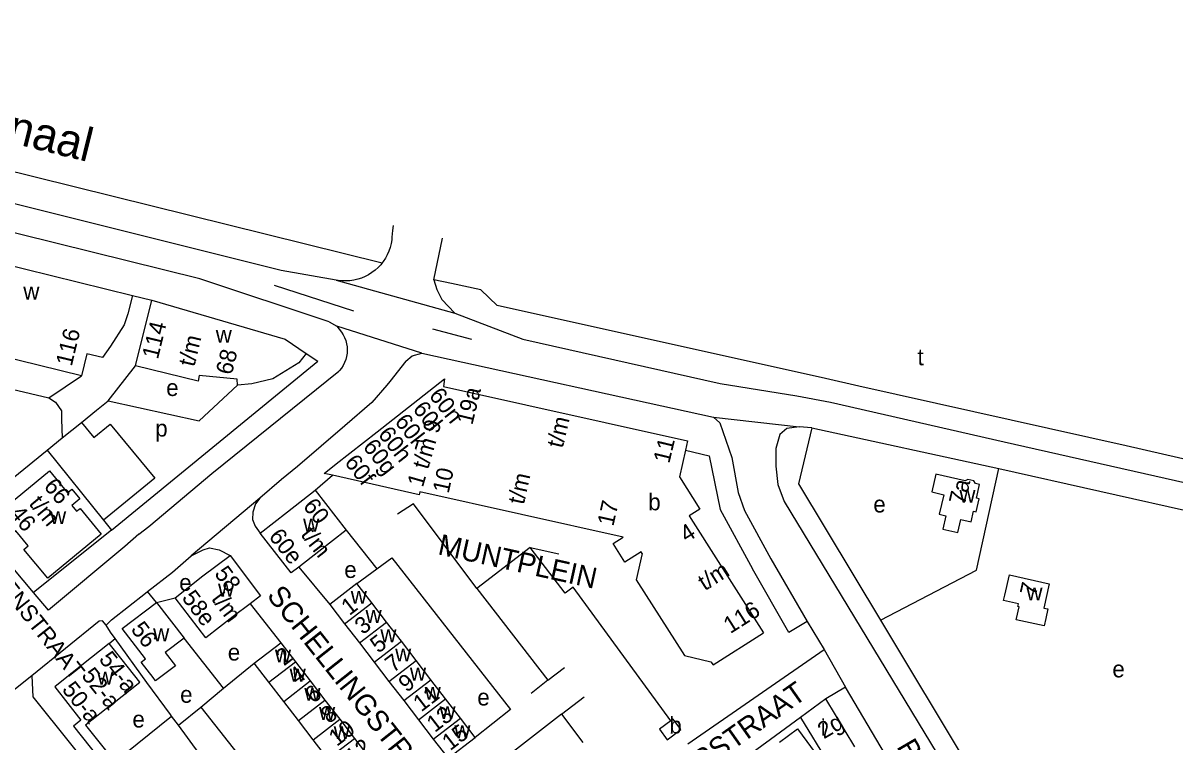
# Model space of a CAD drawing. Extents: x 161141 to 163125, y 381621 to 383200.
# Drawn here: x 162076.7 to 162353, y 382970.4 to 383142.8 of the extents above; entities that cross this region are included whole.
import ezdxf

# ---------------------------------------------------------------- set-up
doc = ezdxf.new("R2010")
doc.units = 0
for name, color, linetype in [('BLT_Basislijn', 7, 'Continuous'), ('BLT_Bebouwing', 7, 'Continuous'), ('BLT_Centroide', 7, 'Continuous'), ('BLT_Huisnummer', 7, 'Continuous'), ('BLT_Huisnummer_ tussenligend', 7, 'Continuous'), ('BLT_Huisnummer_reeks', 7, 'Continuous'), ('BLT_Onderverdeling_panden', 7, 'Continuous'), ('BLT_Straatnaam', 7, 'Continuous'), ('BLT_Vlakafsluiter', 7, 'Continuous'), ('BLT_Waternaam_spoorwegen', 7, 'Continuous')]:
    doc.layers.add(name, color=color, linetype=linetype)

msp = doc.modelspace()

# ---------------------------------------------------------------- linework, layer by layer
at = {"layer": 'BLT_Basislijn'}
for p, q in [((161930.08, 383142.85), (162162.91, 383085.35)), ((162136.96, 383079.97), (162156.01, 383073.78)), ((162103.01, 383077.48), (162107.64, 383076.36)), ((162174.95, 383069.47), (162184.32, 383067.03)), ((162097.98, 383021.17), (162147.45, 383061.69)), ((162144.63, 383063.59), (162147.45, 383061.69)), ((162172.36, 383063.61), (162242.31, 383048.33)), ((162082.93, 383052.93), (162090.75, 383058.21)), ((162086.13, 383043.3), (162090.75, 383047.05)), ((162265.93, 383045.71), (162262.76, 383032.26)), ((162265.93, 383045.71), (162310.78, 383035.95)), ((162082.54, 383040.38), (162096.03, 383023.61)), ((162146.79, 383030.75), (162150.93, 383034.36)), ((162310.78, 383035.95), (162390, 383018.18)), ((162262.76, 383032.26), (162282.42, 382999.59)), ((162096.03, 383023.61), (162097.98, 383021.17)), ((162097.98, 383021.17), (162079.29, 383006.24)), ((162154.24, 383021.21), (162161.63, 383011.91)), ((162198.33, 383016.99), (162185.55, 383007.18)), ((162198.33, 383016.99), (162205.22, 383015.48)), ((162142.87, 383012.32), (162150.32, 383003.34)), ((162156.83, 383008.35), (162161.63, 383011.91)), ((162161.63, 383011.91), (162165.18, 383014.53)), ((162260.41, 382996.64), (162251.65, 383011.9)), ((162108.72, 383003.87), (162106.58, 383006.49)), ((162185.55, 383007.18), (162202.61, 382985.16)), ((162108.72, 383003.87), (162113.21, 383004.96)), ((162131.22, 383003.54), (162138.58, 382994.18)), ((162264.76, 382999.28), (162260.41, 382996.64)), ((162264.76, 382999.28), (162268.84, 382992.52)), ((162282.42, 382999.59), (162324.26, 382929.9)), ((162124.85, 382983.26), (162115.38, 382995.31)), ((162097.36, 382993.96), (162098.8, 382995.2)), ((162236.22, 382969.95), (162268.84, 382992.52)), ((162124.85, 382983.26), (162132.21, 382989.29)), ((162202.61, 382985.16), (162206.63, 382988.23)), ((162202.61, 382985.16), (162198.64, 382982.04)), ((162119.35, 382978.75), (162124.85, 382983.26)), ((162114.01, 382974.38), (162119.35, 382978.75)), ((162205.92, 382977.08), (162211.33, 382981.22)), ((162098.79, 382965.63), (162112.37, 382976.59)), ((162114.01, 382974.38), (162112.37, 382976.59)), ((162205.92, 382977.08), (162183.15, 382959.45)), ((162205.92, 382977.08), (162210.97, 382970.21)), ((162263.22, 382976.25), (162226.07, 382949.13))]:
    msp.add_line(p, q, dxfattribs=at)
for points in [[(162151.84, 383081.16), (162138.64, 383083.46), (162062.11, 383102.59)], [(162150.16, 383071.14), (162119.18, 383081.51), (162049.96, 383098.62)], [(162165.54, 383094.28), (162165.36, 383093.06), (162165.21, 383091.51), (162165.18, 383090.86)], [(162165.18, 383090.86), (162165.02, 383089.93), (162164.79, 383089.01), (162164.48, 383088.11), (162164.1, 383087.24), (162163.64, 383086.41), (162163.12, 383085.62), (162162.91, 383085.35)], [(162175.29, 383081.27), (162177.38, 383091.23)], [(162162.91, 383085.35), (162162.53, 383084.87), (162161.88, 383084.18), (162161.18, 383083.54), (162160.42, 383082.97), (162159.62, 383082.46), (162158.78, 383082.02), (162157.9, 383081.66), (162157, 383081.36), (162156.07, 383081.15), (162155.13, 383081.02), (162154.18, 383080.96), (162153.24, 383080.98), (162152.29, 383081.09), (162151.84, 383081.16)], [(162175.29, 383081.27), (162176.01, 383078.92), (162177.15, 383076.53), (162180.29, 383073.28)], [(162269.19, 383057.55), (162190.43, 383075.05), (162186.53, 383078.88), (162179.52, 383080.4), (162175.29, 383081.27)], [(162180.29, 383073.28), (162196.59, 383067.03), (162243.96, 383056.38)], [(162150.16, 383071.14), (162152, 383070.1)], [(162152, 383070.1), (162153.1, 383068.72), (162153.51, 383068.07), (162153.86, 383067.38), (162154.13, 383066.66), (162154.33, 383065.92), (162154.44, 383065.16), (162154.48, 383064.39), (162154.44, 383063.62), (162154.32, 383062.86), (162154.12, 383062.12), (162153.84, 383061.4), (162153.5, 383060.71), (162153.08, 383060.07), (162152.6, 383059.47), (162152.5, 383059.36)], [(162021.59, 383067.42), (162082.93, 383052.93)], [(162168.53, 383061.69), (162164.69, 383056.82), (162163.99, 383055.97)], [(162168.53, 383061.69), (162170.08, 383063.04), (162172.36, 383063.61)], [(162097.17, 383052.24), (162103.74, 383060.63)], [(162104.5, 383020.21), (162106.88, 383022.04), (162121.99, 383034.74), (162152.5, 383059.36)], [(162243.96, 383056.38), (162262.34, 383053.41), (162270.4, 383051.88), (162312.03, 383042.39), (162389.3, 383024.91)], [(162277.19, 383055.77), (162269.19, 383057.55)], [(162097.17, 383052.24), (162118.98, 383047.45), (162128.19, 383055.97)], [(162163.99, 383055.97), (162160.39, 383051.82), (162153.88, 383046.24), (162142.56, 383036.47)], [(162415.93, 383024.27), (162341.3, 383041.41), (162277.19, 383055.77)], [(162082.93, 383052.93), (162084.5, 383051.87), (162085.98, 383049.81), (162085.98, 383047.74), (162086.13, 383043.3)], [(162090.75, 383047.05), (162094.38, 383050), (162097.17, 383052.24)], [(162242.31, 383048.33), (162243.89, 383046.91), (162246.74, 383038.62), (162248.24, 383030.25), (162249.74, 383025.9), (162256.05, 383014.29), (162264.76, 382999.28)], [(162090.75, 383047.05), (162093.71, 383043.45), (162097.65, 383046.62), (162108.32, 383033.65), (162096.03, 383023.61)], [(162262.85, 383045.98), (162259.9, 383045.56), (162258.23, 383044.11), (162257.26, 383040.76), (162257.26, 383036.54), (162257.79, 383032.17), (162259.31, 383028.04), (162320.39, 382927.33)], [(162265.93, 383045.71), (162262.85, 383045.98)], [(162082.54, 383040.38), (162086.13, 383043.3)], [(162079.29, 383006.24), (162063.54, 383024.97), (162082.54, 383040.38)], [(162235.62, 383040.4), (162241.28, 383039.03)], [(162241.28, 383039.03), (162243.91, 383026.16), (162251.65, 383011.9)], [(162142.56, 383036.47), (162138.76, 383033.3), (162133.56, 383028.87)], [(162282.42, 382999.59), (162305.42, 383011.57), (162310.78, 383035.95)], [(162133.56, 383028.87), (162132.51, 383027.48), (162131.86, 383025.51), (162131.79, 383023.77), (162132.39, 383022.18), (162133.62, 383020.46)], [(162185.55, 383007.18), (162170.35, 383027.47), (162166.51, 383024.99)], [(162104.5, 383020.21), (162101.15, 383017.3)], [(162101.15, 383017.3), (162082.84, 383002.02), (162079.29, 383006.24)], [(162106.58, 383006.49), (162112.55, 383011.14), (162117.04, 383015.01)], [(162117.04, 383015.01), (162119.94, 383016.5), (162121.45, 383016.93), (162123.81, 383016.5), (162126.45, 383015.11)], [(162232.11, 382975.46), (162208.71, 383007.52), (162206.74, 383006.08), (162198.33, 383016.99)], [(162165.18, 383014.53), (162193.67, 382978.15), (162185.19, 382971.47)], [(162096.68, 382998.39), (162097.94, 382999.7), (162106.1, 383006.11), (162106.58, 383006.49)], [(162096.68, 382998.39), (162095.81, 382999.4), (162095.01, 382999.34), (162078.89, 382986.26)], [(162098.8, 382995.2), (162097.68, 382996.75), (162096.68, 382998.39)], [(162112.37, 382976.59), (162112.09, 382976.95), (162106.44, 382984.66), (162098.8, 382995.2)], [(162078.89, 382986.26), (162079.12, 382981.19), (162141.72, 382903.05), (162144.33, 382902.98), (162163.54, 382918.51)], [(162273.99, 382983.54), (162269.28, 382980.74)], [(162307.99, 382926.03), (162273.99, 382983.54)], [(162119.35, 382978.75), (162148.02, 382942.41), (162160.41, 382952.54)], [(162148.78, 382936.95), (162148.4, 382936.64), (162146.31, 382935.04), (162145.46, 382934.64), (162145.05, 382934.68), (162119.01, 382967.64), (162114.01, 382974.38)]]:
    msp.add_lwpolyline(points, dxfattribs=at)
at = {"layer": 'BLT_Bebouwing'}
for p, q in [((162055.46, 383089.21), (162103.01, 383077.48)), ((162090.75, 383058.21), (162050.29, 383068.19)), ((162161.65, 383044.76), (162177.84, 383057.46)), ((162151.85, 383037.08), (162161.65, 383044.76)), ((162235.62, 383040.4), (162234.18, 383033.94)), ((162302.71, 383032.98), (162295.65, 383034.63)), ((162303.31, 383033.35), (162302.71, 383032.98)), ((162304.74, 383033.02), (162303.31, 383033.35)), ((162305.14, 383032.4), (162304.74, 383033.02)), ((162306.15, 383032.16), (162305.14, 383032.4)), ((162305.38, 383028.86), (162306.15, 383032.16)), ((162140.2, 383025.6), (162146.79, 383030.75)), ((162146.79, 383030.75), (162154.24, 383021.21)), ((162305.34, 383025.61), (162306.07, 383028.7)), ((162306.07, 383028.7), (162305.38, 383028.86)), ((162304.12, 383023.18), (162304.72, 383025.75)), ((162304.72, 383025.75), (162305.34, 383025.61)), ((162133.62, 383020.46), (162140.2, 383025.6)), ((162237.45, 383023.08), (162254.3, 382996.53)), ((162296.48, 383024.99), (162298.08, 383024.62)), ((162298.08, 383024.62), (162297.34, 383021.45)), ((162300.93, 383020.61), (162301.66, 383023.76)), ((162301.66, 383023.76), (162304.12, 383023.18)), ((162154.24, 383021.21), (162147.65, 383016.07)), ((162297.34, 383021.45), (162300.93, 383020.61)), ((162119.87, 383010.19), (162126.45, 383015.11)), ((162147.65, 383016.07), (162142.87, 383012.32)), ((162113.21, 383004.96), (162119.87, 383010.19)), ((162156.83, 383008.35), (162150.32, 383003.34)), ((162160.37, 383003.74), (162156.83, 383008.35)), ((162131.22, 383003.54), (162127.13, 383000.48)), ((162163.92, 382999.13), (162160.37, 383003.74)), ((162150.32, 383003.34), (162153.86, 382998.73)), ((162153.86, 382998.73), (162157.41, 382994.12)), ((162167.47, 382994.52), (162163.92, 382999.13)), ((162097.36, 382993.96), (162090.84, 382988.77)), ((162132.21, 382989.29), (162138.58, 382994.18)), ((162138.58, 382994.18), (162142.1, 382989.59)), ((162157.41, 382994.12), (162160.95, 382989.51)), ((162171.01, 382989.91), (162167.47, 382994.52)), ((162174.56, 382985.3), (162171.01, 382989.91)), ((162135.73, 382984.7), (162132.21, 382989.29)), ((162142.1, 382989.59), (162145.63, 382985)), ((162160.95, 382989.51), (162164.5, 382984.9)), ((162139.26, 382980.11), (162135.73, 382984.7)), ((162145.63, 382985), (162149.15, 382980.4)), ((162164.5, 382984.9), (162168.04, 382980.29)), ((162178.1, 382980.69), (162174.56, 382985.3)), ((162142.78, 382975.51), (162139.26, 382980.11)), ((162149.15, 382980.4), (162152.68, 382975.81)), ((162168.04, 382980.29), (162171.59, 382975.68)), ((162181.65, 382976.08), (162178.1, 382980.69)), ((162185.19, 382971.47), (162181.65, 382976.08)), ((162146.31, 382970.92), (162142.78, 382975.51)), ((162152.68, 382975.81), (162156.2, 382971.22)), ((162171.59, 382975.68), (162175.14, 382971.07)), ((162232.11, 382975.46), (162229.35, 382973.43)), ((162232.65, 382975.85), (162232.11, 382975.46)), ((162234.53, 382973.4), (162232.65, 382975.85)), ((162149.83, 382966.33), (162146.31, 382970.92)), ((162156.2, 382971.22), (162159.73, 382966.62)), ((162175.14, 382971.07), (162178.68, 382966.46)), ((162178.68, 382966.46), (162185.19, 382971.47))]:
    msp.add_line(p, q, dxfattribs=at)
for points in [[(162103.01, 383077.48), (162101.9, 383073.06), (162101.01, 383070.48), (162097.71, 383065.35), (162095.78, 383062.59), (162092.04, 383063.45), (162090.75, 383058.21)], [(162103.74, 383060.63), (162107.64, 383076.36)], [(162107.64, 383076.36), (162139.59, 383067), (162144.63, 383063.59)], [(162144.63, 383063.59), (162142.85, 383061.3), (162136.66, 383057.47), (162131.65, 383056.29), (162128.19, 383055.97)], [(162128.19, 383055.97), (162128.06, 383057.38), (162119.01, 383058.27), (162118.75, 383056.93), (162103.74, 383060.63)], [(162177.84, 383057.46), (162177.56, 383055.68), (162236.1, 383042.59), (162235.62, 383040.4)], [(162150.93, 383034.36), (162148.96, 383034.8), (162151.85, 383037.08)], [(162225.2, 383015.59), (162224.97, 383015.96), (162221.11, 383013.51), (162218.29, 383017.95), (162220.7, 383019.48), (162171.9, 383030.4), (162171.71, 383029.63), (162150.93, 383034.36)], [(162234.18, 383033.94), (162239.09, 383026.26), (162236.49, 383024.6), (162237.45, 383023.08)], [(162295.65, 383034.63), (162294.66, 383030.37), (162297.58, 383029.69), (162296.48, 383024.99)], [(162142.87, 383012.32), (162141.07, 383010.92), (162133.62, 383020.46)], [(162126.45, 383015.11), (162133.71, 383005.41), (162131.22, 383003.54)], [(162225.2, 383015.59), (162223.82, 383009.28), (162235.35, 382991.09), (162241.67, 382989.6), (162242.23, 382988.9), (162254.3, 382996.53)], [(162322.01, 383000), (162321.6, 382998.2), (162314.96, 382999.71), (162315.03, 383000), (162315.66, 383002.78), (162315.33, 383002.85), (162315.47, 383003.48), (162311.91, 383004.29), (162312.2, 383005.59), (162313.31, 383010.46), (162322.86, 383008.29), (162321.55, 383002.51), (162322.53, 383002.29), (162322.01, 383000)], [(162115.38, 382995.31), (162110.85, 382991.84), (162113.27, 382988.65), (162108.51, 382985.05), (162107.92, 382985.83), (162105.1, 382989.51), (162106.12, 382990.3), (162100.54, 382997.57), (162108.72, 383003.87)], [(162108.72, 383003.87), (162115.38, 382995.31)], [(162127.13, 383000.48), (162120.59, 382995.36), (162113.21, 383004.96)], [(162098.2, 382979.54), (162104.72, 382984.74), (162100.48, 382990.05), (162097.36, 382993.96)], [(162090.84, 382988.77), (162084.33, 382983.57), (162090.64, 382975.62), (162088.83, 382974.16), (162096.87, 382964.1)], [(162098.2, 382979.54), (162091.76, 382974.41), (162098.79, 382965.63)], [(162269.28, 382980.74), (162263.22, 382976.25)], [(162276.23, 382969.2), (162269.28, 382980.74)], [(162263.22, 382976.25), (162269.8, 382965.33)], [(162229.35, 382973.43), (162231.23, 382970.92), (162234.53, 382973.4)], [(162258.15, 382970.3), (162262.49, 382973.49), (162267.8, 382966.28), (162263.46, 382963.08)]]:
    msp.add_lwpolyline(points, dxfattribs=at)
msp.add_lwpolyline([(162083.06, 383035.39), (162087.39, 383030.15), (162088.46, 383031.04), (162090.39, 383028.7), (162088.46, 383027.11), (162089.59, 383025.73), (162090.41, 383026.41), (162095.49, 383020.26), (162082.65, 383009.65), (162076.96, 383016.54), (162078.01, 383017.4), (162075.01, 383021.02), (162074.02, 383020.2), (162070.99, 383023.88), (162074.24, 383026.56), (162073.48, 383027.48)], close=True, dxfattribs=at)
at = {"layer": 'BLT_Onderverdeling_panden'}
for p, q in [((162153.86, 382998.73), (162160.37, 383003.74)), ((162157.41, 382994.12), (162163.92, 382999.13)), ((162160.95, 382989.51), (162167.47, 382994.52)), ((162164.5, 382984.9), (162171.01, 382989.91)), ((162135.73, 382984.7), (162142.1, 382989.59)), ((162139.26, 382980.11), (162145.63, 382985)), ((162168.04, 382980.29), (162174.56, 382985.3)), ((162142.78, 382975.51), (162149.15, 382980.4)), ((162171.59, 382975.68), (162178.1, 382980.69)), ((162175.14, 382971.07), (162181.65, 382976.08)), ((162146.31, 382970.92), (162152.68, 382975.81)), ((162149.83, 382966.33), (162156.2, 382971.22))]:
    msp.add_line(p, q, dxfattribs=at)
at = {"layer": 'BLT_Vlakafsluiter'}
for p, q in [((162151.84, 383081.16), (162180.29, 383073.28)), ((162172.36, 383063.61), (162152, 383070.1)), ((162242.31, 383048.33), (162262.85, 383045.98)), ((162133.56, 383028.87), (162117.04, 383015.01)), ((162268.84, 382992.52), (162273.99, 382983.54)), ((162078.89, 382986.26), (162067.43, 382977.19))]:
    msp.add_line(p, q, dxfattribs=at)

# ---------------------------------------------------------------- texts
at = {"layer": 'BLT_Centroide'}
for s, p in [('w', (162076.81, 383076.5)), ('w', (162122.96, 383066.16)), ('t', (162291.26, 383060.73)), ('e', (162111.08, 383053.37)), ('p', (162108.45, 383043.64)), ('b', (162226.69, 383025.95)), ('e', (162280.67, 383025.43)), ('w', (162301.31, 383027.78)), ('w', (162083.23, 383022.66)), ('w', (162143.92, 383020.84)), ('e', (162153.79, 383009.72)), ('e', (162114.2, 383006.63)), ('w', (162123.52, 383005.25)), ('w', (162155.34, 383003.53)), ('w', (162317.39, 383004.34)), ('w', (162158.89, 382998.94)), ('w', (162107.95, 382994.53)), ('w', (162162.44, 382994.31)), ('e', (162125.85, 382989.9)), ('w', (162137.15, 382989.45)), ('w', (162165.98, 382989.72)), ('w', (162094.53, 382984.14)), ('w', (162140.68, 382984.85)), ('w', (162169.53, 382985.1)), ('e', (162338, 382985.87)), ('e', (162114.42, 382979.78)), ('w', (162144.21, 382980.26)), ('w', (162173.07, 382980.5)), ('e', (162185.69, 382979.12)), ('w', (162147.73, 382975.66)), ('w', (162176.62, 382975.88)), ('e', (162102.98, 382973.84)), ('b', (162231.75, 382972.4)), ('i', (162268.04, 382971.85)), ('w', (162151.25, 382971.07)), ('w', (162180.16, 382971.28))]:
    msp.add_text(s, height=4, dxfattribs=at).set_placement(p)
at = {"layer": 'BLT_Huisnummer'}
for s, rotation, p in [('7a', 76.839, (162302.61, 383027.09)), ('7', 77.188, (162319.65, 383005.24)), ('1', 37.5618, (162155, 383000.55)), ('56', 307.4851, (162102.44, 382997.35)), ('5', 37.5605, (162161.94, 382991.51)), ('2', 37.5077, (162139.33, 382988.48)), ('9', 37.5635, (162168.73, 382982.12)), ('6', 37.5064, (162146.32, 382979.46)), ('13', 37.5635, (162175.49, 382972.51)), ('2g', 30.3592, (162268.81, 382970.99)), ('10', 37.5051, (162151.99, 382969.17)), ('15', 37.5575, (162179.18, 382968.14)), ('12', 37.5051, (162155.95, 382964.69))]:
    msp.add_text(s, height=4, rotation=rotation, dxfattribs=at).set_placement(p)
at = {"layer": 'BLT_Huisnummer_ tussenligend'}
for s, rotation, p in [('3', 37.5618, (162158.23, 382995.97)), ('7', 37.5605, (162165.52, 382986.84)), ('4', 37.5077, (162142.54, 382983.98)), ('11', 37.5635, (162172.25, 382977.45)), ('8', 37.5064, (162150.1, 382974.61))]:
    msp.add_text(s, height=4, rotation=rotation, dxfattribs=at).set_placement(p)
at = {"layer": 'BLT_Huisnummer_reeks'}
for s, rotation, p in [('114', 76.4442, (162109.09, 383062.02)), ('116', 76.4442, (162088.41, 383060.33)), ('t/m', 76.4442, (162117.81, 383060.23)), ('68', 76.4442, (162126.8, 383058.25)), ('60n', 308.0078, (162173.92, 383053.43)), ('19a', 76.4442, (162184.5, 383046.28)), ('60l', 308.0078, (162170.04, 383050.2)), ('60k', 308.0078, (162165.71, 383047.17)), ('t/m', 76.4442, (162206.14, 383040.7)), ('60h', 308.0078, (162161.71, 383044.14)), ('1 t/m 9', 73.9137, (162172.63, 383031.3)), ('60g', 308.0078, (162158.09, 383041.14)), ('11', 76.4442, (162231.72, 383037.02)), ('60f', 308.0078, (162153.67, 383037.4)), ('10', 77.4836, (162178.8, 383029.83)), ('t/m', 77.4836, (162196.84, 383027.16)), ('66', 309.5254, (162081.53, 383031.62)), ('t/m', 309.5254, (162077.97, 383027.49)), ('60', 308.0078, (162143.71, 383026.91)), ('46', 309.5254, (162073.29, 383025.06)), ('17', 77.4836, (162218.31, 383021.96)), ('60e', 308.0078, (162135.5, 383019.63)), ('t/m', 308.0078, (162143.17, 383020.09)), ('4', 32.2928, (162235.88, 383018.11)), ('58', 306.8226, (162122.48, 383010.72)), ('t/m', 32.2928, (162240.24, 383006.54)), ('58e', 306.8226, (162114.67, 383004.91)), ('t/m', 306.8226, (162121.74, 383004.67)), ('116', 32.363, (162246.36, 382996.24)), ('54-a', 307.96, (162094.77, 382990.18)), ('52-a', 308.5802, (162090.58, 382986.25)), ('50-a', 308.4208, (162085.91, 382982.91))]:
    msp.add_text(s, height=4, rotation=rotation, dxfattribs=at).set_placement(p)
at = {"layer": 'BLT_Straatnaam'}
for s, height, rotation, p in [('KORTE HAVENSTRAAT', 4, 308.414, (162051.75, 383031.51)), ('MUNTPLEIN', 5, 347.5826, (162176.01, 383015.42)), ('SCHELLINGSTRAAT', 5, 308.414, (162135.03, 383005.42)), ('STUIVERSTRAAT', 5, 35.1959, (162219.71, 382949.18)), ('BREITNERSTRAAT', 5, 300.2688, (162286.12, 382969.25))]:
    msp.add_text(s, height=height, rotation=rotation, dxfattribs=at).set_placement(p)
at = {"layer": 'BLT_Waternaam_spoorwegen'}
msp.add_text('Eindhovensch kanaal', height=8, rotation=346.0777, dxfattribs=at).set_placement((161993.57, 383133.98))

doc.saveas('drawing.dxf')
